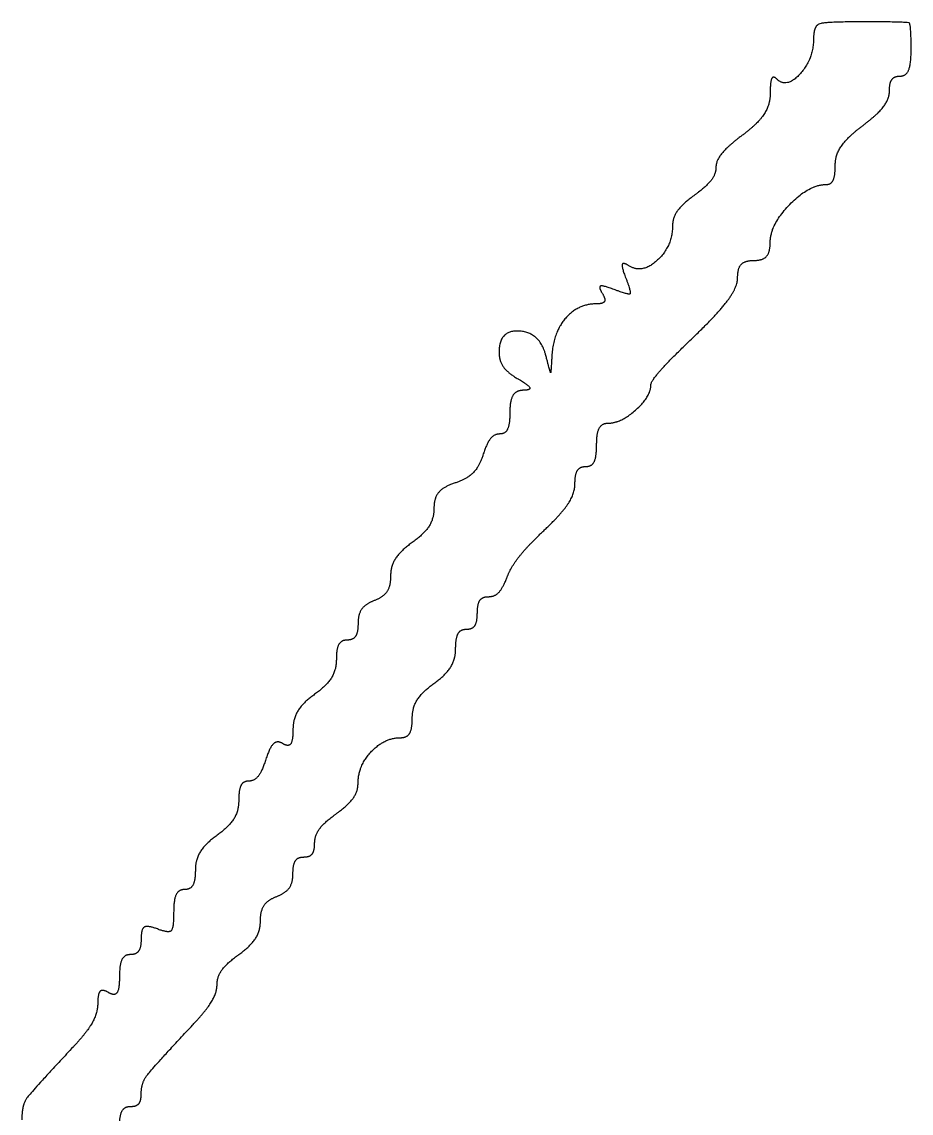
# Model space of a CAD drawing. Extents: x -19.9 to 41.9, y 0 to 32.3.
# Drawn here: x 25.0016 to 25.1984, y 10.1046 to 10.3461 of the extents above; entities that cross this region are included whole.
import ezdxf

# ---------------------------------------------------------------- set-up
doc = ezdxf.new("R2010")
doc.units = 0
doc.layers.add('SH_Text', color=7, linetype='Continuous')

msp = doc.modelspace()

# ---------------------------------------------------------------- linework, layer by layer
at = {"layer": 'SH_Text'}
for points in [[(25.18756, 10.34613), (25.17934, 10.34613), (25.17676, 10.34523), (25.17676, 10.34236)], [(25.19836, 10.34013), (25.19836, 10.34564), (25.19748, 10.34613), (25.18756, 10.34613)], [(25.17676, 10.34236), (25.17676, 10.33789), (25.17078, 10.33132), (25.16865, 10.33345)], [(25.19596, 10.33413), (25.19728, 10.33413), (25.19836, 10.33683), (25.19836, 10.34013)], [(25.16865, 10.33345), (25.16783, 10.33426), (25.16716, 10.33285), (25.16716, 10.3303)], [(25.19356, 10.33087), (25.19356, 10.33266), (25.19464, 10.33413), (25.19596, 10.33413)], [(25.18756, 10.3231), (25.19086, 10.32558), (25.19356, 10.32907), (25.19356, 10.33087)], [(25.16716, 10.3303), (25.16716, 10.32775), (25.16446, 10.32364), (25.16116, 10.32116)], [(25.16116, 10.32116), (25.15786, 10.31869), (25.15516, 10.31543), (25.15516, 10.31392)], [(25.18156, 10.31436), (25.18156, 10.31669), (25.18426, 10.32062), (25.18756, 10.3231)], [(25.15516, 10.31392), (25.15516, 10.31242), (25.153, 10.30963), (25.15036, 10.30773)], [(25.17953, 10.31013), (25.18065, 10.31013), (25.18156, 10.31203), (25.18156, 10.31436)], [(25.16716, 10.29725), (25.16716, 10.30119), (25.17574, 10.31013), (25.17953, 10.31013)], [(25.15036, 10.30773), (25.14772, 10.30583), (25.14556, 10.30281), (25.14556, 10.30103)], [(25.14556, 10.30103), (25.14556, 10.29653), (25.13891, 10.29031), (25.13601, 10.2921)], [(25.16356, 10.29333), (25.16554, 10.29333), (25.16716, 10.29509), (25.16716, 10.29725)], [(25.13601, 10.2921), (25.13458, 10.29299), (25.13425, 10.29192), (25.13521, 10.28944)], [(25.15996, 10.28954), (25.15996, 10.29163), (25.16158, 10.29333), (25.16356, 10.29333)], [(25.13265, 10.28689), (25.13019, 10.28783), (25.12911, 10.28752), (25.12998, 10.2861)], [(25.13521, 10.28944), (25.13644, 10.28623), (25.13586, 10.28566), (25.13265, 10.28689)], [(25.15036, 10.27653), (25.15564, 10.2816), (25.15996, 10.28746), (25.15996, 10.28954)], [(25.12998, 10.2861), (25.13079, 10.2848), (25.13022, 10.28373), (25.12873, 10.28373)], [(25.12873, 10.28373), (25.12469, 10.28373), (25.1192, 10.27748), (25.11888, 10.2725)], [(25.11751, 10.27233), (25.11619, 10.27738), (25.10716, 10.27801), (25.10716, 10.27305)], [(25.14076, 10.26575), (25.14076, 10.26661), (25.14508, 10.27146), (25.15036, 10.27653)], [(25.10716, 10.27305), (25.10716, 10.27114), (25.10905, 10.26847), (25.11136, 10.26712)], [(25.11888, 10.2725), (25.11863, 10.26849), (25.11852, 10.26847), (25.11751, 10.27233)], [(25.11136, 10.26712), (25.11369, 10.26577), (25.11423, 10.26464), (25.11256, 10.2646)], [(25.13133, 10.25733), (25.13414, 10.25733), (25.14076, 10.26324), (25.14076, 10.26575)], [(25.11256, 10.2646), (25.11091, 10.26456), (25.10956, 10.26237), (25.10956, 10.25973)], [(25.10956, 10.25973), (25.10956, 10.25709), (25.10855, 10.25493), (25.10732, 10.25493)], [(25.12876, 10.25253), (25.12876, 10.25517), (25.12992, 10.25733), (25.13133, 10.25733)], [(25.10732, 10.25493), (25.10609, 10.25493), (25.10442, 10.25283), (25.1036, 10.25025)], [(25.12636, 10.24773), (25.12768, 10.24773), (25.12876, 10.24989), (25.12876, 10.25253)], [(25.1036, 10.25025), (25.10278, 10.24768), (25.10001, 10.24491), (25.09744, 10.24409)], [(25.12396, 10.24389), (25.12396, 10.246), (25.12504, 10.24773), (25.12636, 10.24773)], [(25.09744, 10.24409), (25.09487, 10.24328), (25.09276, 10.24076), (25.09276, 10.2385)], [(25.11721, 10.23369), (25.12093, 10.23719), (25.12396, 10.24178), (25.12396, 10.24389)], [(25.09276, 10.2385), (25.09276, 10.23624), (25.0906, 10.23283), (25.08796, 10.23093)], [(25.10889, 10.22313), (25.10976, 10.22544), (25.1135, 10.23019), (25.11721, 10.23369)], [(25.08796, 10.23093), (25.08532, 10.22903), (25.08316, 10.22567), (25.08316, 10.22346)], [(25.08316, 10.22346), (25.08316, 10.22125), (25.08154, 10.21882), (25.07956, 10.21806)], [(25.10484, 10.21893), (25.1062, 10.21893), (25.10802, 10.22082), (25.10889, 10.22313)], [(25.07956, 10.21806), (25.07758, 10.2173), (25.07596, 10.21503), (25.07596, 10.21301)], [(25.10236, 10.21533), (25.10236, 10.21731), (25.10348, 10.21893), (25.10484, 10.21893)], [(25.09996, 10.21173), (25.10128, 10.21173), (25.10236, 10.21335), (25.10236, 10.21533)], [(25.07596, 10.21301), (25.07596, 10.21099), (25.07488, 10.20933), (25.07356, 10.20933)], [(25.09756, 10.20746), (25.09756, 10.20981), (25.09864, 10.21173), (25.09996, 10.21173)], [(25.07356, 10.20933), (25.07224, 10.20933), (25.07116, 10.20741), (25.07116, 10.20506)], [(25.09276, 10.19973), (25.0954, 10.20163), (25.09756, 10.20511), (25.09756, 10.20746)], [(25.07116, 10.20506), (25.07116, 10.20271), (25.069, 10.19923), (25.06636, 10.19733)], [(25.08796, 10.192), (25.08796, 10.19435), (25.09012, 10.19783), (25.09276, 10.19973)], [(25.06636, 10.19733), (25.06372, 10.19543), (25.06156, 10.19189), (25.06156, 10.18946)], [(25.08539, 10.18773), (25.0868, 10.18773), (25.08796, 10.18965), (25.08796, 10.192)], [(25.06156, 10.18946), (25.06156, 10.18703), (25.06056, 10.18567), (25.05933, 10.18642)], [(25.05933, 10.18642), (25.05811, 10.18718), (25.05642, 10.18563), (25.05557, 10.18297)], [(25.07596, 10.17763), (25.07596, 10.1815), (25.08178, 10.18773), (25.08539, 10.18773)], [(25.05557, 10.18297), (25.05473, 10.18031), (25.05303, 10.17813), (25.0518, 10.17813)], [(25.0518, 10.17813), (25.05057, 10.17813), (25.04956, 10.17621), (25.04956, 10.17386)], [(25.07116, 10.17093), (25.0738, 10.17283), (25.07596, 10.17585), (25.07596, 10.17763)], [(25.04956, 10.17386), (25.04956, 10.17151), (25.0474, 10.16803), (25.04476, 10.16613)], [(25.06636, 10.1644), (25.06636, 10.16609), (25.06852, 10.16903), (25.07116, 10.17093)], [(25.04476, 10.16613), (25.04212, 10.16423), (25.03996, 10.16075), (25.03996, 10.1584)], [(25.06396, 10.16133), (25.06528, 10.16133), (25.06636, 10.16271), (25.06636, 10.1644)], [(25.06156, 10.15766), (25.06156, 10.15968), (25.06264, 10.16133), (25.06396, 10.16133)], [(25.03996, 10.1584), (25.03996, 10.15605), (25.03888, 10.15413), (25.03756, 10.15413)], [(25.05796, 10.1526), (25.05994, 10.15336), (25.06156, 10.15563), (25.06156, 10.15766)], [(25.03756, 10.15413), (25.03624, 10.15413), (25.03516, 10.15186), (25.03516, 10.14907)], [(25.05436, 10.1472), (25.05436, 10.14941), (25.05598, 10.15184), (25.05796, 10.1526)], [(25.03516, 10.14907), (25.03516, 10.14557), (25.03406, 10.14444), (25.03156, 10.1454)], [(25.04956, 10.13973), (25.0522, 10.14163), (25.05436, 10.145), (25.05436, 10.1472)], [(25.03156, 10.1454), (25.02937, 10.14624), (25.02796, 10.1454), (25.02796, 10.14326)], [(25.02796, 10.14326), (25.02796, 10.14132), (25.02688, 10.13973), (25.02556, 10.13973)], [(25.02556, 10.13973), (25.02424, 10.13973), (25.02316, 10.13751), (25.02316, 10.13479)], [(25.04476, 10.13309), (25.04476, 10.13484), (25.04692, 10.13783), (25.04956, 10.13973)], [(25.02316, 10.13479), (25.02316, 10.13207), (25.02208, 10.13052), (25.02076, 10.13133)], [(25.03936, 10.12414), (25.04233, 10.12731), (25.04476, 10.13134), (25.04476, 10.13309)], [(25.02076, 10.13133), (25.01944, 10.13215), (25.01836, 10.13108), (25.01836, 10.12896)], [(25.01836, 10.12896), (25.01836, 10.12685), (25.01593, 10.12251), (25.01296, 10.11934)], [(25.02796, 10.10863), (25.02796, 10.11125), (25.03036, 10.11451), (25.03936, 10.12414)], [(25.01296, 10.11934), (25.00362, 10.10935), (25.00156, 10.10643), (25.00156, 10.10316)], [(25.02556, 10.10613), (25.02688, 10.10613), (25.02796, 10.10726), (25.02796, 10.10863)], [(25.02316, 10.10133), (25.02316, 10.10397), (25.02424, 10.10613), (25.02556, 10.10613)]]:
    msp.add_open_spline(points, degree=2, dxfattribs=at)

doc.saveas('drawing.dxf')
